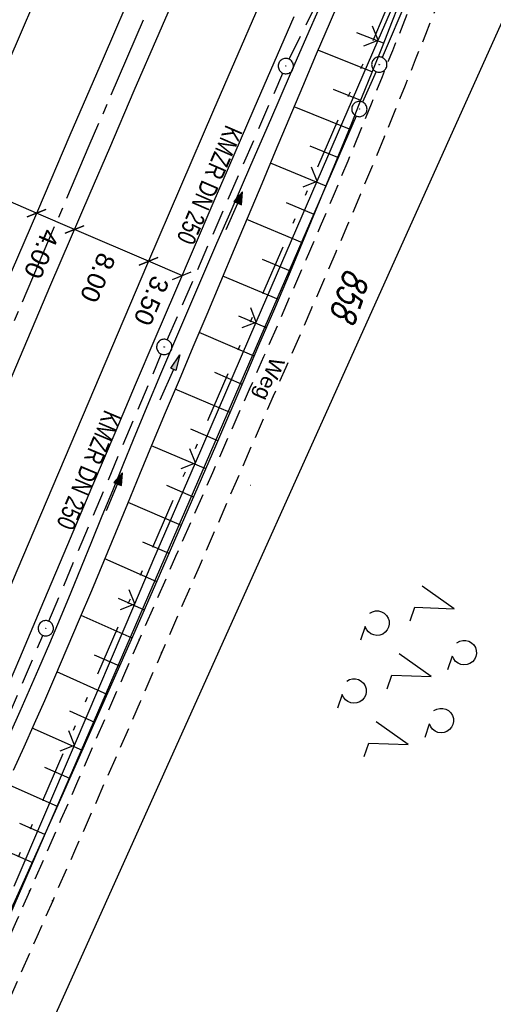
# Model space of a CAD drawing. Extents: x 510526 to 513920, y 467229 to 478797.
# Tile 375 of 467: x 512414 to 512460, y 476144 to 476241. Entities that reach past the tile are written whole.
import ezdxf

# ---------------------------------------------------------------- set-up
doc = ezdxf.new("R2010")
doc.units = 0
doc.header["$LTSCALE"] = 10
doc.header["$MEASUREMENT"] = 0
for name, pattern in [('ACHSE', [5.5, 4, -0.5, 0.5, -0.5]), ('AUSGEZOGEN', [0]), ('LT00', [0]), ('LT09', [0.54, 0.2, -0.1, 0.02, -0.1, 0.02, -0.1]), ('LT11', [0.3, 0.2, -0.1]), ('STRICHLINIE2', [0.375, 0.25, -0.125])]:
    doc.linetypes.add(name, pattern=pattern)
doc.layers.get('0').update_dxf_attribs({"linetype": 'LT00'})
for name, color, linetype in [('-AX-020', 250, 'ACHSE'), ('-Halt-Pfeil', 4, 'LT00'), ('-Haltung', 182, 'STRICHLINIE2'), ('-Haltungsbeschriftung', 182, 'LT00'), ('BEMAßUNG', 255, 'Continuous'), ('DFK_AB_L', 21, 'LT00'), ('DFK_AB_P', 7, 'LT00'), ('DFK_FLUR_NR', 250, 'LT00'), ('DFK_KATASTER', 250, 'LT00'), ('DFK_NUTZUNG', 250, 'LT00'), ('FELDWEG_TEXT', 1, 'Continuous'), ('GEMARKUNGSGRENZE', 3, 'LT09'), ('PFEIL', 140, 'AUSGEZOGEN'), ('V89_AFBR_BAB', 250, 'LT00'), ('V89_BOESCH', 250, 'LT00'), ('V89_BOSCHUNG', 250, 'LT00'), ('V89_FELDWEG', 250, 'LT11'), ('V89_GRABEN', 250, 'LT00'), ('V89_KA_PRUF', 182, 'LT00'), ('V89_LD_MARK', 250, 'LT00'), ('V89_ZAUN', 40, 'LT00')]:
    doc.layers.add(name, color=color, linetype=linetype)
doc.styles.add('Arial', font='ARIAL.TTF')
doc.styles.add('Beschrift', font='ARIAL.TTF')
doc.styles.add('Haltungsbeschriftung', font='ARIAL.TTF', dxfattribs={"width": 0.75})
doc.styles.get("Standard").update_dxf_attribs({"font": 'romans.shx'})

# ---------------------------------------------------------------- blocks, each defined once
blk = doc.blocks.new('SYMB7060')
at = {"color": 0, "linetype": 'ByBlock'}
for p, q in [((-0.26, 0), (0, 0)), ((-0.08, 0.045), (0, 0)), ((0, 0), (-0.08, -0.045))]:
    blk.add_line(p, q, dxfattribs=at)
blk = doc.blocks.new('SYMB0003')
at = {"color": 0, "linetype": 'ByBlock'}
for p, q in [((-0.015712, 0), (0.010166, 0.012015)), ((0, -0.021257), (-0.015712, 0)), ((0.010166, 0.012015), (0, -0.021257))]:
    blk.add_line(p, q, dxfattribs=at)
for points in [[(-0.031395, 0.499013), (-0.093691, 0.491144), (-0.154509, 0.475528), (-0.21289, 0.452414), (-0.267913, 0.422164), (-0.318712, 0.385257), (-0.364484, 0.342274), (-0.404509, 0.293893), (-0.438154, 0.240877), (-0.464888, 0.184062), (-0.484292, 0.124345), (-0.496058, 0.062667), (-0.5, 0)], [(-0.5, 0), (-0.496058, -0.062667), (-0.484292, -0.124345), (-0.464888, -0.184062), (-0.438154, -0.240877), (-0.404509, -0.293893), (-0.364485, -0.342274), (-0.318712, -0.385257), (-0.267914, -0.422164), (-0.21289, -0.452414), (-0.154509, -0.475529), (-0.093691, -0.491144), (-0.031395, -0.499014), (0.031395, -0.499014)], [(0.5, 0), (0.496057, 0.062667), (0.484292, 0.124345), (0.464888, 0.184062), (0.438153, 0.240877), (0.404509, 0.293893), (0.364484, 0.342274), (0.318712, 0.385257), (0.267913, 0.422164), (0.21289, 0.452414), (0.154509, 0.475528), (0.093691, 0.491144), (0.031395, 0.499013), (-0.031395, 0.499013)], [(0.031395, -0.499014), (0.093691, -0.491144), (0.154509, -0.475529), (0.21289, -0.452414), (0.267914, -0.422164), (0.318712, -0.385257), (0.364485, -0.342274), (0.404509, -0.293893), (0.438154, -0.240877), (0.464889, -0.184062), (0.484292, -0.124345), (0.496058, -0.062667), (0.5, 0)]]:
    blk.add_lwpolyline(points, dxfattribs=at)
blk = doc.blocks.new('SYMB0011')
at = {"color": 0, "linetype": 'ByBlock'}
for p, q in [((0.5, 0), (-0.5, 0)), ((0, 0.5), (0, -0.5))]:
    blk.add_line(p, q, dxfattribs=at)
blk = doc.blocks.new('SYMB0024')
at = {"color": 0, "linetype": 'ByBlock'}
for p, q in [((-0.5, 0.5), (0, 0)), ((0, 0), (0.5, 0.5))]:
    blk.add_line(p, q, dxfattribs=at)
blk = doc.blocks.new('_Oblique')
at = {"color": 0, "linetype": 'ByBlock', "lineweight": -2}
blk.add_line((-0.5, -0.5), (0.5, 0.5), dxfattribs=at)
blk = doc.blocks.new('SYMB7200')
at = {"color": 0, "linetype": 'ByBlock'}
for p, q in [((-0.255, 0.315), (-0.115, 0.315)), ((0.445, 0.315), (0.585, 0.315)), ((0, 0.185), (-0.11, -0.185)), ((0.7, 0.185), (0.59, -0.185)), ((-0.255, -0.585), (-0.115, -0.585)), ((0.445, -0.585), (0.585, -0.585))]:
    blk.add_line(p, q, dxfattribs=at)
for points in [[(-0.393816, 0.316692), (-0.416239, 0.337055), (-0.432849, 0.362384), (-0.442589, 0.391064), (-0.444836, 0.42127), (-0.439449, 0.451077), (-0.426769, 0.478585), (-0.407606, 0.502042), (-0.38318, 0.519953), (-0.355047, 0.531177), (-0.325, 0.535), (-0.294953, 0.531177), (-0.26682, 0.519953), (-0.242394, 0.502042), (-0.223231, 0.478585), (-0.210551, 0.451077), (-0.205164, 0.42127), (-0.207411, 0.391064), (-0.21715, 0.362383), (-0.233761, 0.337055), (-0.256184, 0.316692)], [(0.306184, 0.316692), (0.283761, 0.337055), (0.267151, 0.362383), (0.257411, 0.391064), (0.255164, 0.42127), (0.260551, 0.451077), (0.273231, 0.478585), (0.292394, 0.502042), (0.31682, 0.519953), (0.344953, 0.531177), (0.375, 0.535), (0.405047, 0.531177), (0.43318, 0.519953), (0.457606, 0.502041), (0.476769, 0.478585), (0.489449, 0.451077), (0.494836, 0.42127), (0.492589, 0.391064), (0.48285, 0.362383), (0.466239, 0.337055), (0.443816, 0.316692)], [(-0.45, -0.185), (-0.59, -0.185), (-0.7, 0.185), (-0.81, -0.185)], [(0.25, -0.185), (0.11, -0.185), (0, 0.185)], [(0.95, -0.185), (0.81, -0.185), (0.7, 0.185)], [(-0.393815, -0.583308), (-0.416239, -0.562945), (-0.432849, -0.537616), (-0.442589, -0.508936), (-0.444836, -0.47873), (-0.439448, -0.448923), (-0.426769, -0.421415), (-0.407606, -0.397958), (-0.38318, -0.380047), (-0.355047, -0.368823), (-0.325, -0.365), (-0.294953, -0.368823), (-0.26682, -0.380047), (-0.242394, -0.397959), (-0.223231, -0.421415), (-0.210551, -0.448923), (-0.205164, -0.47873), (-0.207411, -0.508936), (-0.217151, -0.537617), (-0.233761, -0.562945), (-0.256184, -0.583308)], [(0.306185, -0.583308), (0.283761, -0.562945), (0.267151, -0.537616), (0.257411, -0.508936), (0.255164, -0.47873), (0.260552, -0.448923), (0.273231, -0.421415), (0.292394, -0.397958), (0.31682, -0.380047), (0.344953, -0.368823), (0.375, -0.365), (0.405047, -0.368823), (0.43318, -0.380047), (0.457606, -0.397959), (0.476769, -0.421415), (0.489449, -0.448923), (0.494836, -0.47873), (0.492589, -0.508936), (0.482849, -0.537617), (0.466239, -0.562945), (0.443815, -0.583308)]]:
    blk.add_lwpolyline(points, dxfattribs=at)
blk = doc.blocks.new('Pfreil3')
at = {"layer": 'PFEIL'}
blk.add_hatch(color=256, dxfattribs=at).paths.add_polyline_path([(-1.549, 0.273), (-1.549, -0.273), (0, 0)])
for p, q in [((-1.549, 0), (-4.831, 0)), ((-1.549, -0.273), (-1.549, 0.273)), ((-1.549, 0.273), (0, 0)), ((0, 0), (-1.549, -0.273))]:
    blk.add_line(p, q, dxfattribs=at)
blk = doc.blocks.new('SYMB0070')
at = {"color": 0, "linetype": 'ByBlock'}
for p, q in [((-0.5, 0), (0.2, 0)), ((0.5, 0), (0.2, 0.1)), ((0.2, 0.1), (0.2, 0)), ((0.468, 0), (0.21, 0.086)), ((0.21, 0.086), (0.21, -0.086)), ((0.21, -0.086), (0.468, 0)), ((0.22, -0.072), (0.437, 0)), ((0.23, -0.058), (0.405, 0)), ((0.24, -0.045), (0.374, 0)), ((0.342, 0), (0.25, 0.031)), ((0.25, 0.031), (0.25, -0.031)), ((0.25, -0.031), (0.342, 0)), ((0.26, -0.017), (0.31, 0)), ((0.27, -0.003), (0.279, 0))]:
    blk.add_line(p, q, dxfattribs=at)
for points in [[(0.2, 0), (0.2, -0.1), (0.5, 0)], [(0.437, 0), (0.22, 0.072), (0.22, -0.072)], [(0.405, 0), (0.23, 0.058), (0.23, -0.058)], [(0.374, 0), (0.24, 0.045), (0.24, -0.045)], [(0.31, 0), (0.26, 0.017), (0.26, -0.017)], [(0.279, 0), (0.27, 0.003), (0.27, -0.003)]]:
    blk.add_lwpolyline(points, dxfattribs=at)

msp = doc.modelspace()

# ---------------------------------------------------------------- linework, layer by layer
at = {"layer": '-AX-020', "ltscale": 0.2, "flags": 128}
msp.add_lwpolyline([(513881.716, 478796.972), (513877.87, 478787.354), (513870.367, 478768.801), (513862.788, 478750.278), (513855.137, 478731.786), (513847.411, 478713.324), (513839.611, 478694.893), (513831.738, 478676.494), (513823.791, 478658.127), (513815.771, 478639.791), (513807.678, 478621.487), (513799.512, 478603.216), (513791.272, 478584.978), (513782.96, 478566.773), (513774.576, 478548.601), (513766.118, 478530.463), (513757.588, 478512.359), (513748.986, 478494.289), (513740.312, 478476.254), (513731.565, 478458.253), (513722.747, 478440.287), (513713.857, 478422.357), (513704.896, 478404.463), (513695.863, 478386.605), (513686.758, 478368.782), (513677.583, 478350.997), (513668.336, 478333.248), (513659.019, 478315.536), (513649.63, 478297.862), (513640.172, 478280.225), (513630.643, 478262.626), (513621.043, 478245.066), (513611.374, 478227.544), (513601.634, 478210.061), (513591.825, 478192.617), (513586.745, 478183.647), (513576.83, 478166.262), (513566.848, 478148.917), (513556.8, 478131.609), (513546.688, 478114.338), (513536.514, 478097.104), (513526.28, 478079.906), (513515.988, 478062.743), (513505.638, 478045.613), (513495.234, 478028.517), (513484.778, 478011.453), (513474.27, 477994.421), (513463.712, 477977.419), (513453.108, 477960.447), (513442.457, 477943.503), (513431.762, 477926.587), (513421.026, 477909.698), (513410.248, 477892.835), (513399.432, 477875.997), (513388.579, 477859.182), (513377.691, 477842.39), (513366.769, 477825.62), (513355.815, 477808.871), (513344.831, 477792.142), (513333.819, 477775.431), (513322.78, 477758.738), (513311.715, 477742.062), (513300.628, 477725.401), (513289.519, 477708.754), (513278.389, 477692.121), (513267.242, 477675.5), (513256.078, 477658.891), (513244.899, 477642.291), (513233.706, 477625.7), (513222.502, 477609.117), (513211.288, 477592.542), (513200.066, 477575.971), (513188.837, 477559.405), (513177.603, 477542.843), (513166.366, 477526.282), (513154.797, 477509.239), (513142.496, 477491.114), (513130.197, 477472.988), (513117.902, 477454.859), (513105.613, 477436.726), (513093.333, 477418.587), (513081.064, 477400.44), (513068.808, 477382.285), (513056.567, 477364.119), (513044.344, 477345.942), (513032.141, 477327.752), (513019.958, 477309.547), (513007.8, 477291.325), (512995.668, 477273.087), (512983.565, 477254.83), (512971.492, 477236.552), (512959.452, 477218.253), (512947.447, 477199.931), (512935.479, 477181.584), (512923.551, 477163.212), (512911.665, 477144.812), (512899.822, 477126.385), (512888.026, 477107.927), (512876.279, 477089.439), (512864.582, 477070.918), (512852.939, 477052.364), (512841.352, 477033.775), (512829.822, 477015.15), (512818.352, 476996.488), (512806.945, 476977.787), (512795.603, 476959.048), (512789.644, 476949.141), (512778.405, 476930.339), (512767.236, 476911.496), (512756.135, 476892.613), (512745.103, 476873.688), (512734.14, 476854.724), (512723.246, 476835.72), (512712.422, 476816.676), (512701.668, 476797.593), (512690.983, 476778.471), (512680.369, 476759.309), (512669.824, 476740.11), (512659.35, 476720.871), (512648.946, 476701.595), (512638.612, 476682.281), (512628.349, 476662.929), (512618.157, 476643.54), (512608.036, 476624.113), (512597.985, 476604.65), (512588.006, 476585.15), (512578.098, 476565.614), (512568.261, 476546.042), (512558.497, 476526.434), (512548.803, 476506.791), (512539.182, 476487.112), (512529.632, 476467.399), (512520.155, 476447.65), (512510.749, 476427.867), (512501.416, 476408.05), (512492.156, 476388.199), (512482.968, 476368.314), (512473.852, 476348.396), (512464.81, 476328.445), (512455.84, 476308.46), (512446.944, 476288.443), (512438.12, 476268.394), (512429.37, 476248.313), (512420.694, 476228.2), (512412.09, 476208.055), (512403.561, 476187.879), (512395.105, 476167.672), (512386.723, 476147.434), (512378.415, 476127.166), (512370.181, 476106.867), (512362.021, 476086.539), (512353.936, 476066.181), (512345.925, 476045.794), (512337.988, 476025.377), (512330.127, 476004.932), (512322.339, 475984.458), (512314.627, 475963.955), (512306.989, 475943.425), (512299.427, 475922.867), (512291.94, 475902.281), (512284.528, 475881.669), (512277.191, 475861.029), (512269.93, 475840.362), (512262.744, 475819.67), (512255.634, 475798.951), (512248.599, 475778.206), (512241.641, 475757.436), (512234.758, 475736.641), (512227.951, 475715.82), (512221.221, 475694.975), (512214.566, 475674.105), (512207.988, 475653.211), (512201.487, 475632.294), (512200.128, 475627.887), (512194.281, 475608.791), (512188.5, 475589.674), (512182.785, 475570.538), (512177.137, 475551.381), (512171.56, 475532.204), (512166.053, 475513.007), (512160.618, 475493.788), (512155.257, 475474.55), (512149.971, 475455.29), (512148.09, 475448.361), (512142.908, 475429.074), (512137.804, 475409.765), (512132.778, 475390.436), (512127.829, 475371.088), (512122.957, 475351.719), (512118.163, 475332.332), (512113.447, 475312.925), (512108.808, 475293.499), (512104.247, 475274.055), (512099.765, 475254.593), (512095.36, 475235.113), (512091.033, 475215.616), (512086.785, 475196.101), (512082.614, 475176.57), (512078.522, 475157.022), (512074.508, 475137.458), (512070.573, 475117.878), (512066.716, 475098.282), (512063.238, 475080.246), (512059.532, 475060.621), (512055.901, 475040.983), (512052.344, 475021.33), (512048.857, 475001.665), (512045.438, 474981.988), (512042.084, 474962.3), (512038.794, 474942.602), (512035.562, 474922.893), (512032.388, 474903.175), (512029.269, 474883.449), (512026.201, 474863.714), (512023.183, 474843.972), (512020.21, 474824.222), (512017.282, 474804.467), (512014.394, 474784.705), (512011.544, 474764.937), (512008.73, 474745.165), (512005.949, 474725.388), (512003.198, 474705.607), (512000.474, 474685.821), (511997.775, 474666.033), (511995.098, 474646.242), (511992.439, 474626.448), (511989.798, 474606.651), (511987.169, 474586.854), (511984.552, 474567.054), (511981.943, 474547.253), (511979.34, 474527.452), (511976.744, 474507.689), (511975.127, 474495.377), (511973.477, 474482.815), (511971.825, 474470.254), (511970.169, 474457.693), (511968.506, 474445.133), (511966.835, 474432.574), (511965.154, 474420.016), (511963.46, 474407.46), (511961.752, 474394.906), (511960.027, 474382.355), (511958.283, 474369.806), (511956.518, 474357.259), (511954.73, 474344.717), (511952.918, 474332.177), (511951.078, 474319.642), (511949.209, 474307.111), (511947.309, 474294.584), (511945.376, 474282.063), (511943.407, 474269.547), (511941.4, 474257.038), (511939.355, 474244.534), (511937.267, 474232.038), (511935.137, 474219.549), (511932.96, 474207.067), (511930.736, 474194.594), (511928.462, 474182.131), (511926.136, 474169.676), (511923.757, 474157.232), (511921.321, 474144.799), (511918.829, 474132.377), (511916.276, 474119.967), (511913.661, 474107.57), (511910.982, 474095.187), (511908.238, 474082.818), (511905.425, 474070.464), (511902.544, 474058.127), (511899.59, 474045.806), (511896.562, 474033.504), (511893.47, 474021.261), (511890.29, 474008.997), (511887.033, 473996.753), (511883.699, 473984.53), (511880.287, 473972.328), (511876.798, 473960.148), (511873.233, 473947.991), (511869.591, 473935.856), (511865.873, 473923.745), (511862.077, 473911.656), (511858.206, 473899.593), (511854.259, 473887.554), (511850.236, 473875.54), (511846.136, 473863.552), (511841.962, 473851.59), (511837.711, 473839.654), (511833.386, 473827.746), (511828.985, 473815.865), (511824.51, 473804.012), (511819.96, 473792.188), (511815.335, 473780.392), (511810.636, 473768.626), (511805.863, 473756.89), (511801.015, 473745.185), (511796.094, 473733.51), (511791.099, 473721.866), (511786.031, 473710.255), (511780.889, 473698.675), (511775.675, 473687.128), (511770.388, 473675.615), (511765.028, 473664.135), (511759.596, 473652.689), (511754.091, 473641.278), (511748.515, 473629.901), (511742.867, 473618.56), (511737.147, 473607.255), (511731.356, 473595.986), (511725.494, 473584.754), (511719.562, 473573.559), (511713.558, 473562.402), (511707.485, 473551.283), (511701.341, 473540.203), (511695.128, 473529.162), (511688.845, 473518.159), (511682.492, 473507.198), (511676.07, 473496.276), (511669.58, 473485.395), (511663.021, 473474.555), (511656.394, 473463.757), (511649.699, 473453.001), (511642.935, 473442.288), (511636.105, 473431.617), (511629.207, 473420.99), (511622.242, 473410.406), (511615.211, 473399.867), (511608.113, 473389.372), (511600.949, 473378.922), (511593.719, 473368.518), (511586.423, 473358.16), (511579.062, 473347.848), (511571.637, 473337.582), (511564.147, 473327.364), (511556.592, 473317.193), (511548.973, 473307.07), (511541.291, 473296.996), (511533.545, 473286.969), (511525.735, 473276.993), (511517.863, 473267.066), (511509.929, 473257.188), (511501.932, 473247.361), (511493.873, 473237.584), (511485.753, 473227.859), (511477.572, 473218.186), (511475.548, 473215.811), (511467.291, 473206.202), (511458.976, 473196.642), (511450.605, 473187.132), (511442.182, 473177.667), (511433.709, 473168.249), (511425.188, 473158.872), (511416.622, 473149.537), (511408.014, 473140.241), (511399.365, 473130.982), (511390.679, 473121.758), (511381.958, 473112.568), (511373.205, 473103.409), (511364.421, 473094.278), (511355.61, 473085.175), (511346.772, 473076.096), (511337.912, 473067.039), (511329.031, 473058.003), (511320.132, 473048.986), (511311.216, 473039.984), (511302.286, 473030.997), (511293.345, 473022.02), (511284.394, 473013.053), (511275.436, 473004.094), (511266.473, 472995.139), (511255.909, 472984.591), (511236.789, 472965.502), (511230.177, 472958.9), (511223.567, 472952.294), (511216.964, 472945.683), (511210.368, 472939.063), (511203.785, 472932.433), (511197.215, 472925.788), (511190.663, 472919.125), (511184.131, 472912.443), (511177.622, 472905.739), (511171.139, 472899.01), (511164.685, 472892.252), (511158.263, 472885.464), (511151.877, 472878.643), (511145.529, 472871.786), (511139.222, 472864.891), (511132.96, 472857.955), (511126.746, 472850.976), (511120.583, 472843.952), (511114.476, 472836.881), (511109.32, 472830.82), (511103.322, 472823.655), (511097.386, 472816.438), (511091.511, 472809.171), (511085.699, 472801.854), (511079.95, 472794.488), (511074.265, 472787.072), (511068.642, 472779.609), (511063.084, 472772.097), (511057.591, 472764.538), (511052.162, 472756.933), (511046.799, 472749.281), (511041.501, 472741.584), (511036.27, 472733.841), (511031.105, 472726.054), (511026.007, 472718.223), (511020.976, 472710.349), (511016.012, 472702.431), (511011.117, 472694.472), (511006.29, 472686.471), (511001.532, 472678.429), (510996.842, 472670.347), (510992.223, 472662.225), (510987.672, 472654.063), (510983.192, 472645.863), (510978.782, 472637.625), (510974.443, 472629.349), (510970.175, 472621.036), (510965.978, 472612.687), (510961.853, 472604.303), (510957.799, 472595.883), (510953.818, 472587.43), (510949.91, 472578.942), (510946.074, 472570.422), (510942.311, 472561.868), (510938.622, 472553.283), (510935.007, 472544.666), (510931.465, 472536.02), (510927.997, 472527.343), (510924.604, 472518.636), (510921.286, 472509.901), (510918.042, 472501.138), (510914.874, 472492.347), (510911.781, 472483.529), (510908.763, 472474.686), (510905.821, 472465.817), (510902.956, 472456.923), (510900.166, 472448.004), (510897.454, 472439.062), (510894.817, 472430.098), (510892.258, 472421.111), (510889.776, 472412.102), (510887.37, 472403.073), (510885.043, 472394.023), (510882.792, 472384.954), (510880.62, 472375.866), (510878.525, 472366.759), (510876.509, 472357.635), (510874.57, 472348.494), (510872.71, 472339.337), (510870.929, 472330.164), (510869.226, 472320.976), (510867.602, 472311.774), (510866.056, 472302.558), (510864.59, 472293.33), (510863.202, 472284.089), (510861.894, 472274.837), (510860.665, 472265.574), (510859.516, 472256.301), (510858.445, 472247.018), (510857.455, 472237.726), (510856.544, 472228.427), (510855.712, 472219.119), (510854.96, 472209.806), (510854.288, 472200.485), (510853.696, 472191.159), (510853.184, 472181.829), (510852.752, 472172.495), (510852.399, 472163.157), (510852.127, 472153.817), (510851.934, 472144.475), (510851.822, 472135.131), (510851.789, 472125.787), (510851.836, 472116.443), (510851.964, 472107.1), (510852.009, 472104.711), (510852.237, 472095.37), (510852.543, 472086.03), (510852.927, 472076.694), (510853.387, 472067.361), (510853.922, 472058.032), (510854.53, 472048.707), (510855.21, 472039.388), (510855.961, 472030.074), (510856.782, 472020.766), (510857.671, 472011.464), (510858.627, 472002.169), (510859.649, 471992.88), (510860.734, 471983.599), (510861.883, 471974.326), (510863.094, 471965.06), (510864.364, 471955.802), (510865.694, 471946.554), (510867.082, 471937.313), (510868.525, 471928.081), (510870.024, 471918.857), (510871.577, 471909.643), (510873.182, 471900.438), (510874.839, 471891.241), (510876.545, 471882.054), (510878.3, 471872.876), (510880.102, 471863.708), (510881.95, 471854.548), (510883.842, 471845.397), (510885.778, 471836.255), (510887.756, 471827.123), (510889.775, 471817.999), (510891.834, 471808.885), (510893.93, 471799.779), (510896.064, 471790.681), (510898.233, 471781.592), (510900.437, 471772.511), (510902.673, 471763.439), (510904.942, 471754.374), (510907.241, 471745.317), (510909.57, 471736.267), (510911.926, 471727.225), (510914.31, 471718.19), (510916.719, 471709.161), (510919.152, 471700.139), (510921.608, 471691.124), (510924.087, 471682.114), (510926.585, 471673.11), (510929.104, 471664.112), (510931.64, 471655.118), (510934.193, 471646.129), (510936.762, 471637.145), (510939.345, 471628.165), (510941.941, 471619.188), (510944.55, 471610.216), (510947.169, 471601.246), (510949.797, 471592.279), (510952.434, 471583.314), (510955.078, 471574.352), (510957.727, 471565.391), (510960.382, 471556.431), (510963.039, 471547.473), (510967.703, 471531.767), (510970.248, 471523.199), (510975.26, 471506.323), (510980.27, 471489.445), (510985.273, 471472.566), (510990.267, 471455.684), (510995.248, 471438.798), (511000.214, 471421.908), (511005.162, 471405.012), (511010.087, 471388.11), (511014.988, 471371.201), (511019.861, 471354.283), (511024.703, 471337.357), (511029.511, 471320.421), (511034.281, 471303.475), (511039.011, 471286.517), (511043.698, 471269.547), (511048.338, 471252.564), (511052.928, 471235.568), (511057.465, 471218.557), (511061.945, 471201.532), (511066.367, 471184.491), (511070.726, 471167.434), (511075.019, 471150.36), (511079.243, 471133.269), (511083.395, 471116.16), (511086.572, 471102.843), (511090.589, 471085.702), (511094.527, 471068.543), (511098.388, 471051.366), (511102.17, 471034.172), (511105.875, 471016.961), (511109.501, 470999.734), (511113.048, 470982.489), (511116.518, 470965.23), (511119.908, 470947.954), (511123.221, 470930.663), (511126.454, 470913.357), (511129.609, 470896.037), (511132.686, 470878.703), (511135.683, 470861.354), (511138.602, 470843.993), (511141.441, 470826.619), (511144.202, 470809.231), (511146.884, 470791.831), (511149.487, 470774.42), (511152.01, 470756.996), (511154.454, 470739.562), (511156.819, 470722.116), (511159.105, 470704.66), (511161.311, 470687.193), (511163.438, 470669.717), (511165.485, 470652.232), (511165.638, 470650.897), (511167.873, 470631.022), (511170.027, 470611.138), (511172.103, 470591.246), (511174.098, 470571.346), (511176.014, 470551.438), (511177.851, 470531.523), (511179.526, 470512.546), (511180.884, 470496.345), (511182.163, 470480.137), (511183.363, 470463.922), (511184.482, 470447.702), (511185.522, 470431.478), (511186.482, 470415.247), (511187.362, 470399.013), (511188.162, 470382.774), (511188.882, 470366.532), (511189.522, 470350.286), (511190.082, 470334.037), (511190.563, 470317.786), (511190.963, 470301.532), (511191.284, 470285.277), (511191.524, 470269.02), (511191.684, 470252.763), (511191.765, 470236.505), (511191.765, 470220.247), (511191.686, 470203.988), (511191.526, 470187.731), (511191.287, 470171.474), (511191.243, 470169.007), (511190.912, 470152.752), (511190.504, 470136.499), (511190.023, 470120.247), (511189.472, 470103.998), (511188.854, 470087.752), (511188.173, 470071.508), (511187.432, 470055.266), (511186.634, 470039.027), (511185.783, 470022.791), (511184.882, 470006.558), (511183.935, 469990.327), (511182.944, 469974.099), (511181.913, 469957.873), (511180.846, 469941.65), (511179.745, 469925.429), (511178.614, 469909.21), (511177.457, 469892.993), (511176.276, 469876.777), (511175.075, 469860.563), (511173.858, 469844.35), (511172.627, 469828.139), (511171.386, 469811.927), (511170.138, 469795.717), (511168.847, 469778.991), (511030.959, 467993.348), (511029.419, 467973.407), (511027.883, 467953.466), (511026.353, 467933.525), (511024.832, 467913.582), (511023.323, 467893.64), (511021.828, 467873.695), (511020.353, 467853.75), (511018.898, 467833.804), (511017.467, 467813.855), (511016.063, 467793.903), (511014.69, 467773.951), (511013.35, 467753.995), (511012.046, 467734.038), (511010.782, 467714.078), (511009.56, 467694.116), (511008.383, 467674.151), (511007.254, 467654.183), (511006.177, 467634.211), (511005.154, 467614.237), (511004.188, 467594.261), (511003.284, 467574.281), (511002.442, 467554.299), (511001.667, 467534.314), (511000.962, 467514.327), (511000.329, 467494.336), (510999.772, 467474.345), (510999.556, 467465.709), (510999.112, 467445.714), (510998.747, 467425.717), (510998.463, 467405.719), (510998.259, 467385.719), (510998.135, 467365.72), (510998.091, 467345.72), (510998.127, 467325.72), (510998.243, 467305.721), (510998.439, 467285.721), (510998.715, 467265.723), (510999.071, 467245.726), (510999.432, 467229.156)], dxfattribs=at)
at = {"layer": '-Haltung'}
for p, q in [((512440.269, 476236.664), (512449.809, 476255.969)), ((512428.355, 476209.236), (512439.639, 476235.304)), ((512416.771, 476181.743), (512427.766, 476207.857)), ((512405.375, 476154.981), (512416.186, 476180.362))]:
    msp.add_line(p, q, dxfattribs=at)
at = {"layer": 'BEMAßUNG'}
for p, q in [((512415.573, 476221.627), (512407.892, 476224.931)), ((512419.29, 476220.028), (512415.573, 476221.627)), ((512426.52, 476216.918), (512419.29, 476220.028)), ((512429.777, 476215.517), (512426.52, 476216.918))]:
    msp.add_line(p, q, dxfattribs=at)
at = {"layer": 'DFK_AB_L'}
for p, q in [((512493.657, 476340.94), (512449.364, 476236.83)), ((512448.763, 476235.456), (512447.427, 476232.484)), ((512446.822, 476231.112), (512396.899, 476116.038))]:
    msp.add_line(p, q, dxfattribs=at)
at = {"layer": 'DFK_KATASTER'}
msp.add_line((512461.002, 476240.216), (512394.948, 476093.404), dxfattribs=at)
at = {"layer": 'GEMARKUNGSGRENZE', "ltscale": 2.5, "flags": 128}
msp.add_lwpolyline([(512293.257, 476712.052), (512348.09, 476737.796), (512371.783, 476752.191), (512408.68, 476783.801), (512455.441, 476817.706), (512519.615, 476885.047), (512566.779, 476947.336), (512587.11, 476967.259), (512610.385, 476990.056), (512643.458, 477013.577), (512665.355, 477019.758), (512738.72, 477049.297), (512738.99, 477019.086), (512739.252, 476992.813), (512744.893, 476991.756), (512768.614, 476987.278), (512769.092, 476987.319), (512777.276, 476981.672), (512787, 476972.858), (512793.073, 476957.981), (512807.533, 476945.1), (512822.526, 476938.933), (512824.402, 476934.299), (512796.549, 476911.861), (512790.137, 476900.652), (512672.431, 476693.04), (512634.028, 476627.675), (512582.478, 476535.092), (512548.415, 476458.949), (512546.863, 476455.288), (512492.583, 476342.249), (512447.696, 476236.741), (512445.748, 476232.406), (512395.202, 476115.896), (512387.923, 476094.992), (512385.787, 476088.818), (512379.737, 476057.071), (512363.301, 476018.741)], dxfattribs=at)
at = {"layer": 'V89_AFBR_BAB'}
for points in [[(512425.314, 476244.261), (512422.072, 476236.748), (512418.837, 476229.231), (512415.659, 476221.823), (512412.489, 476214.412), (512409.328, 476206.997), (512406.054, 476199.286), (512402.79, 476191.57), (512399.536, 476183.85), (512397.209, 476178.313), (512394.887, 476172.774), (512392.572, 476167.233), (512390.263, 476161.688), (512387.805, 476155.76), (512385.355, 476149.829), (512382.912, 476143.895)], [(512386.36, 476141.553), (512388.278, 476146.226), (512390.2, 476150.898), (512392.127, 476155.568), (512394.061, 476160.235), (512395.917, 476164.692), (512397.779, 476169.146), (512399.645, 476173.598), (512401.515, 476178.049), (512403.386, 476182.499), (512405.34, 476187.146), (512407.296, 476191.792), (512409.254, 476196.438), (512411.217, 476201.082), (512413.184, 476205.723), (512415.083, 476210.186), (512416.986, 476214.646), (512418.895, 476219.105), (512420.807, 476223.561), (512422.722, 476228.017), (512425.129, 476233.607), (512427.541, 476239.195), (512429.959, 476244.781)], [(512440.705, 476240.812), (512438.748, 476236.309), (512436.793, 476231.805), (512434.843, 476227.299), (512432.898, 476222.79), (512430.972, 476218.305), (512429.051, 476213.817), (512427.136, 476209.328), (512425.225, 476204.836), (512423.317, 476200.343), (512420.96, 476194.783), (512418.607, 476189.223), (512416.255, 476183.661), (512413.906, 476178.098), (512412.262, 476174.203), (512410.62, 476170.307), (512408.981, 476166.41), (512407.346, 476162.512), (512405.716, 476158.611), (512404.093, 476154.707), (512402.524, 476150.913), (512400.96, 476147.117), (512399.402, 476143.319)]]:
    msp.add_lwpolyline(points, dxfattribs=at)
at = {"layer": 'V89_BOESCH'}
msp.add_lwpolyline([(512408.357, 476143.114), (512409.72, 476146.133), (512411.086, 476149.15), (512412.452, 476152.167), (512413.817, 476155.185), (512417.566, 476163.524), (512421.286, 476171.877), (512424.977, 476180.242), (512427.694, 476186.449), (512430.397, 476192.662), (512433.087, 476198.88), (512435.765, 476205.104), (512437.309, 476208.707), (512438.847, 476212.313), (512440.377, 476215.922), (512441.897, 476219.536), (512443.405, 476223.155), (512444.898, 476226.779), (512446.374, 476230.411), (512447.378, 476232.911), (512448.376, 476235.413), (512449.369, 476237.917), (512450.361, 476240.422), (512451.353, 476242.926)], dxfattribs=at)
at = {"layer": 'V89_BOSCHUNG'}
for p, q in [((512449.489, 476238.221), (512446.871, 476239.255)), ((512448.379, 476235.422), (512443.079, 476237.538)), ((512447.264, 476232.626), (512444.588, 476233.705)), ((512446.144, 476229.843), (512440.745, 476232.021)), ((512445.01, 476227.054), (512442.298, 476228.159)), ((512443.865, 476224.269), (512438.429, 476226.509)), ((512442.712, 476221.488), (512439.992, 476222.62)), ((512441.555, 476218.72), (512436.11, 476220.987)), ((512440.386, 476215.945), (512437.668, 476217.089)), ((512439.212, 476213.173), (512433.788, 476215.478)), ((512438.033, 476210.402), (512435.329, 476211.563)), ((512436.854, 476207.644), (512431.459, 476209.96)), ((512435.672, 476204.887), (512432.983, 476206.041)), ((512434.487, 476202.13), (512429.132, 476204.43)), ((512433.301, 476199.375), (512430.637, 476200.519)), ((512432.111, 476196.621), (512426.818, 476198.894)), ((512430.92, 476193.867), (512428.294, 476194.995)), ((512429.726, 476191.115), (512424.521, 476193.35)), ((512428.525, 476188.354), (512425.951, 476189.471)), ((512427.322, 476185.595), (512422.232, 476187.826)), ((512426.115, 476182.837), (512423.598, 476183.952)), ((512424.91, 476180.09), (512419.919, 476182.301)), ((512423.702, 476177.344), (512421.224, 476178.441)), ((512422.491, 476174.599), (512417.56, 476176.783)), ((512421.276, 476171.856), (512418.818, 476172.945)), ((512420.059, 476169.114), (512415.146, 476171.29)), ((512418.838, 476166.373), (512416.382, 476167.461)), ((512417.615, 476163.634), (512412.704, 476165.81)), ((512416.388, 476160.896), (512413.936, 476161.983)), ((512415.154, 476158.15), (512410.276, 476160.334))]:
    msp.add_line(p, q, dxfattribs=at)
at = {"layer": 'V89_FELDWEG', "flags": 128}
for points in [[(512211.533, 475576.705), (512212.595, 475578.845), (512213.653, 475580.987), (512214.707, 475583.131), (512215.753, 475585.279), (512216.788, 475587.432), (512217.811, 475589.591), (512218.817, 475591.757), (512219.805, 475593.932), (512220.773, 475596.117), (512221.716, 475598.313), (512222.863, 475601.084), (512223.965, 475603.873), (512225.02, 475606.68), (512226.026, 475609.506), (512226.979, 475612.349), (512227.876, 475615.208), (512228.714, 475618.084), (512229.492, 475620.976), (512229.983, 475622.947), (512230.449, 475624.924), (512230.892, 475626.906), (512231.316, 475628.893), (512231.724, 475630.884), (512232.12, 475632.878), (512232.507, 475634.874), (512232.889, 475636.871), (512233.269, 475638.869), (512233.651, 475640.866), (512234.038, 475642.862), (512234.434, 475644.856), (512234.841, 475646.847), (512235.265, 475648.835), (512235.838, 475651.392), (512236.44, 475653.943), (512237.067, 475656.487), (512237.715, 475659.027), (512238.381, 475661.562), (512239.061, 475664.094), (512239.753, 475666.624), (512240.452, 475669.151), (512241.155, 475671.677), (512241.859, 475674.203), (512243.437, 475679.899), (512245.001, 475685.597), (512246.554, 475691.298), (512248.095, 475697.001), (512249.626, 475702.707), (512250.522, 475706.064), (512251.417, 475709.422), (512252.312, 475712.779), (512253.208, 475716.136), (512254.108, 475719.492), (512255.013, 475722.847), (512255.925, 475726.2), (512256.845, 475729.551), (512258.364, 475735), (512259.908, 475740.442), (512261.476, 475745.878), (512263.069, 475751.306), (512264.685, 475756.727), (512265.555, 475759.617), (512266.43, 475762.506), (512267.306, 475765.394), (512268.182, 475768.282), (512269.054, 475771.171), (512269.921, 475774.062), (512270.78, 475776.955), (512271.628, 475779.851), (512272.465, 475782.751), (512273.286, 475785.656), (512273.991, 475788.201), (512274.686, 475790.749), (512275.374, 475793.3), (512276.058, 475795.852), (512276.74, 475798.404), (512277.423, 475800.955), (512278.112, 475803.505), (512278.807, 475806.052), (512279.514, 475808.596), (512280.234, 475811.136), (512280.97, 475813.671), (512281.866, 475816.665), (512282.786, 475819.651), (512283.73, 475822.63), (512284.693, 475825.604), (512285.674, 475828.573), (512286.671, 475831.537), (512287.681, 475834.499), (512288.702, 475837.458), (512289.732, 475840.416), (512290.431, 475842.413), (512291.137, 475844.408), (512291.85, 475846.4), (512292.576, 475848.387), (512293.315, 475850.369), (512294.072, 475852.342), (512294.849, 475854.307), (512295.648, 475856.261), (512296.474, 475858.204), (512297.328, 475860.133), (512298.214, 475862.047), (512299.134, 475863.944), (512300.145, 475865.929), (512301.195, 475867.895), (512302.279, 475869.844), (512303.396, 475871.775), (512304.541, 475873.691), (512305.712, 475875.591), (512306.905, 475877.478), (512308.117, 475879.352), (512309.42, 475881.325), (512310.736, 475883.287), (512312.065, 475885.24), (512313.403, 475887.187), (512314.747, 475889.129), (512316.094, 475891.07), (512317.441, 475893.011), (512318.785, 475894.954), (512320.124, 475896.903), (512321.538, 475898.983), (512322.939, 475901.073), (512324.326, 475903.172), (512325.695, 475905.283), (512327.044, 475907.407), (512328.37, 475909.544), (512329.671, 475911.695), (512330.944, 475913.862), (512332.187, 475916.046), (512333.397, 475918.247), (512334.571, 475920.466), (512335.731, 475922.752), (512336.854, 475925.056), (512337.942, 475927.378), (512338.999, 475929.716), (512340.025, 475932.068), (512341.025, 475934.432), (512342, 475936.808), (512342.953, 475939.193), (512343.887, 475941.586), (512345.016, 475944.55), (512346.116, 475947.525), (512347.184, 475950.51), (512348.219, 475953.506), (512349.215, 475956.513), (512350.172, 475959.532), (512351.085, 475962.564), (512351.952, 475965.607), (512352.548, 475967.809), (512353.121, 475970.017), (512353.675, 475972.229), (512354.213, 475974.447), (512354.737, 475976.668), (512355.252, 475978.892), (512355.76, 475981.119), (512356.264, 475983.347), (512356.768, 475985.576), (512357.273, 475987.805), (512357.785, 475990.033), (512358.322, 475992.334), (512358.873, 475994.631), (512359.439, 475996.924), (512360.026, 475999.211), (512360.637, 476001.491), (512361.275, 476003.762), (512361.945, 476006.022), (512362.649, 476008.271), (512363.392, 476010.506), (512364.101, 476012.521), (512364.841, 476014.524), (512365.61, 476016.518), (512366.404, 476018.503), (512367.22, 476020.48), (512368.055, 476022.45), (512368.906, 476024.415), (512369.769, 476026.376), (512370.642, 476028.333), (512371.521, 476030.288), (512372.403, 476032.242), (512373.286, 476034.196), (512374.046, 476035.887), (512374.8, 476037.581), (512375.545, 476039.277), (512376.277, 476040.978), (512376.993, 476042.685), (512377.689, 476044.399), (512378.362, 476046.121), (512379.008, 476047.852), (512379.624, 476049.594), (512380.285, 476051.593), (512380.906, 476053.607), (512381.491, 476055.632), (512382.041, 476057.668), (512382.562, 476059.714), (512383.055, 476061.768), (512383.526, 476063.827), (512383.976, 476065.892), (512384.411, 476067.96), (512384.799, 476069.867), (512385.18, 476071.774), (512385.557, 476073.682), (512385.933, 476075.59), (512386.311, 476077.496), (512386.695, 476079.4), (512387.088, 476081.302), (512387.494, 476083.2), (512387.915, 476085.095), (512388.356, 476086.984), (512388.819, 476088.869), (512389.491, 476091.429), (512390.208, 476093.978), (512390.966, 476096.516), (512391.761, 476099.044), (512392.591, 476101.563), (512393.452, 476104.071), (512394.339, 476106.571), (512395.251, 476109.061), (512396.359, 476112.007), (512397.494, 476114.941), (512398.653, 476117.865), (512399.834, 476120.78), (512401.035, 476123.686), (512402.253, 476126.585), (512403.486, 476129.478), (512404.733, 476132.365), (512405.99, 476135.247), (512407.257, 476138.125), (512408.53, 476141.001), (512409.807, 476143.875), (512411.086, 476146.748), (512412.366, 476149.621), (512413.643, 476152.495), (512414.916, 476155.371), (512416.458, 476158.877), (512417.993, 476162.386), (512419.522, 476165.898), (512421.048, 476169.411), (512422.572, 476172.924), (512424.098, 476176.437), (512425.627, 476179.948), (512427.412, 476184.03), (512429.202, 476188.11), (512430.996, 476192.188), (512432.793, 476196.265), (512434.59, 476200.342), (512436.387, 476204.419), (512437.786, 476207.598), (512439.181, 476210.778), (512440.57, 476213.961), (512441.951, 476217.148), (512443.321, 476220.339), (512444.678, 476223.536), (512446.019, 476226.739), (512447.343, 476229.95), (512448.366, 476232.468), (512449.379, 476234.991), (512450.386, 476237.516), (512451.389, 476240.043), (512452.391, 476242.57), (512453.395, 476245.096), (512454.405, 476247.62), (512455.421, 476250.14), (512456.449, 476252.656), (512457.49, 476255.167), (512458.547, 476257.67), (512459.538, 476259.971), (512460.542, 476262.266), (512461.558, 476264.556), (512462.583, 476266.843), (512463.613, 476269.127), (512464.648, 476271.409), (512465.683, 476273.691), (512466.717, 476275.974), (512467.747, 476278.259), (512468.771, 476280.546), (512469.785, 476282.837), (512470.877, 476285.338), (512471.958, 476287.843), (512473.03, 476290.352), (512474.095, 476292.865), (512475.156, 476295.379), (512476.214, 476297.894), (512477.273, 476300.409), (512478.335, 476302.923), (512479.401, 476305.434), (512480.474, 476307.943), (512481.659, 476310.684), (512482.853, 476313.421), (512484.054, 476316.155), (512485.261, 476318.887), (512486.47, 476321.617), (512487.68, 476324.347), (512488.89, 476327.078), (512490.095, 476329.81), (512490.997, 476331.863)], [(512493.026, 476331.178), (512492.156, 476329.12), (512491.012, 476326.392), (512489.875, 476323.66), (512488.743, 476320.927), (512487.612, 476318.193), (512486.48, 476315.459), (512485.344, 476312.727), (512484.203, 476309.998), (512483.052, 476307.272), (512481.696, 476304.099), (512480.327, 476300.932), (512478.945, 476297.77), (512477.552, 476294.613), (512476.149, 476291.46), (512474.739, 476288.31), (512473.322, 476285.163), (512471.9, 476282.018), (512470.617, 476279.188), (512469.334, 476276.358), (512468.053, 476273.526), (512466.778, 476270.693), (512465.51, 476267.856), (512464.253, 476265.015), (512463.009, 476262.168), (512461.781, 476259.315), (512460.571, 476256.454), (512459.545, 476253.983), (512458.532, 476251.506), (512457.53, 476249.025), (512456.536, 476246.54), (512455.547, 476244.054), (512454.562, 476241.565), (512453.576, 476239.077), (512452.589, 476236.589), (512451.597, 476234.104), (512450.599, 476231.621), (512449.59, 476229.142), (512448.418, 476226.303), (512447.233, 476223.471), (512446.035, 476220.643), (512444.827, 476217.82), (512443.612, 476215), (512442.39, 476212.182), (512441.164, 476209.367), (512439.935, 476206.552), (512438.707, 476203.737), (512436.89, 476199.567), (512435.076, 476195.396), (512433.263, 476191.224), (512431.45, 476187.053), (512429.635, 476182.882), (512427.817, 476178.713), (512425.691, 476173.851), (512423.56, 476168.992), (512421.425, 476164.134), (512419.288, 476159.278), (512417.149, 476154.423), (512415.596, 476150.897), (512414.044, 476147.37), (512412.497, 476143.841), (512410.956, 476140.31), (512409.423, 476136.775), (512407.9, 476133.236), (512406.39, 476129.691), (512404.895, 476126.139), (512403.417, 476122.579), (512401.957, 476119.011), (512400.518, 476115.433), (512399.103, 476111.845), (512397.712, 476108.245), (512396.88, 476106.048), (512396.062, 476103.846), (512395.261, 476101.638), (512394.482, 476099.423), (512393.728, 476097.201), (512393.004, 476094.97), (512392.312, 476092.73), (512391.658, 476090.481), (512391.044, 476088.222), (512390.574, 476086.365), (512390.13, 476084.502), (512389.708, 476082.633), (512389.306, 476080.759), (512388.919, 476078.881), (512388.544, 476077), (512388.177, 476075.115), (512387.814, 476073.229), (512387.453, 476071.342), (512387.09, 476069.454), (512386.72, 476067.567), (512386.336, 476065.659), (512385.939, 476063.753), (512385.526, 476061.851), (512385.094, 476059.954), (512384.639, 476058.064), (512384.159, 476056.182), (512383.65, 476054.308), (512383.109, 476052.446), (512382.533, 476050.595), (512381.919, 476048.757), (512381.288, 476046.996), (512380.623, 476045.247), (512379.93, 476043.508), (512379.212, 476041.777), (512378.474, 476040.054), (512377.722, 476038.335), (512376.96, 476036.619), (512376.193, 476034.905), (512375.425, 476033.191), (512374.39, 476030.862), (512373.366, 476028.53), (512372.356, 476026.191), (512371.365, 476023.847), (512370.394, 476021.495), (512369.448, 476019.134), (512368.53, 476016.764), (512367.643, 476014.383), (512366.79, 476011.99), (512365.975, 476009.584), (512365.256, 476007.347), (512364.57, 476005.099), (512363.911, 476002.842), (512363.277, 476000.576), (512362.664, 475998.304), (512362.069, 475996.026), (512361.488, 475993.745), (512360.918, 475991.46), (512360.355, 475989.173), (512359.764, 475986.751), (512359.174, 475984.329), (512358.583, 475981.908), (512357.988, 475979.488), (512357.387, 475977.07), (512356.777, 475974.655), (512356.156, 475972.243), (512355.52, 475969.836), (512354.868, 475967.432), (512354.196, 475965.034), (512352.979, 475960.889), (512351.696, 475956.763), (512350.348, 475952.657), (512348.936, 475948.572), (512347.459, 475944.509), (512345.918, 475940.47), (512344.69, 475937.379), (512343.423, 475934.304), (512342.115, 475931.247), (512340.765, 475928.208), (512339.371, 475925.189), (512337.933, 475922.191), (512336.447, 475919.216), (512334.622, 475915.718), (512332.73, 475912.254), (512330.772, 475908.827), (512328.751, 475905.438), (512326.666, 475902.087), (512324.521, 475898.776), (512322.315, 475895.507), (512321.105, 475893.766), (512319.883, 475892.036), (512318.65, 475890.312), (512317.412, 475888.593), (512316.17, 475886.876), (512314.93, 475885.158), (512313.694, 475883.436), (512312.467, 475881.707), (512311.251, 475879.97), (512310.05, 475878.221), (512308.816, 475876.38), (512307.605, 475874.521), (512306.421, 475872.647), (512305.265, 475870.754), (512304.142, 475868.844), (512303.054, 475866.914), (512302.004, 475864.966), (512300.994, 475862.997), (512300.077, 475861.113), (512299.195, 475859.212), (512298.346, 475857.295), (512297.527, 475855.365), (512296.735, 475853.422), (512295.965, 475851.469), (512295.216, 475849.507), (512294.483, 475847.537), (512293.764, 475845.561), (512293.056, 475843.581), (512292.355, 475841.598), (512291.658, 475839.615), (512290.732, 475836.971), (512289.811, 475834.327), (512288.896, 475831.683), (512287.991, 475829.036), (512287.097, 475826.387), (512286.218, 475823.733), (512285.356, 475821.075), (512284.514, 475818.412), (512283.694, 475815.742), (512282.898, 475813.064), (512282.233, 475810.75), (512281.586, 475808.431), (512280.953, 475806.107), (512280.332, 475803.779), (512279.721, 475801.448), (512279.116, 475799.115), (512278.515, 475796.781), (512277.916, 475794.447), (512277.315, 475792.112), (512276.709, 475789.779), (512276.097, 475787.448), (512275.475, 475785.12), (512274.674, 475782.188), (512273.855, 475779.262), (512273.022, 475776.34), (512272.176, 475773.421), (512271.32, 475770.506), (512270.456, 475767.592), (512269.587, 475764.681), (512268.714, 475761.77), (512267.841, 475758.859), (512266.969, 475755.948), (512265.815, 475752.072), (512264.669, 475748.193), (512263.536, 475744.311), (512262.415, 475740.425), (512261.311, 475736.535), (512260.224, 475732.64), (512259.157, 475728.739), (512258.36, 475725.77), (512257.573, 475722.798), (512256.793, 475719.825), (512256.017, 475716.85), (512255.243, 475713.875), (512254.466, 475710.901), (512253.686, 475707.928), (512252.897, 475704.957), (512252.099, 475701.989), (512251.237, 475698.841), (512250.363, 475695.696), (512249.48, 475692.554), (512248.59, 475689.413), (512247.696, 475686.273), (512246.802, 475683.134), (512245.909, 475679.994), (512245.021, 475676.852), (512244.14, 475673.708), (512243.357, 475670.879), (512242.585, 475668.047), (512241.826, 475665.211), (512241.083, 475662.371), (512240.359, 475659.527), (512239.655, 475656.678), (512238.976, 475653.823), (512238.322, 475650.962), (512237.697, 475648.095), (512237.257, 475645.983), (512236.83, 475643.867), (512236.413, 475641.749), (512236.002, 475639.63), (512235.594, 475637.511), (512235.186, 475635.391), (512234.774, 475633.273), (512234.354, 475631.156), (512233.922, 475629.042), (512233.477, 475626.931), (512233.013, 475624.824), (512232.527, 475622.723), (512232.017, 475620.627), (512231.235, 475617.63), (512230.396, 475614.647), (512229.502, 475611.68), (512228.554, 475608.728), (512227.555, 475605.793), (512226.506, 475602.875), (512225.409, 475599.975), (512224.266, 475597.094), (512223.346, 475594.865), (512222.402, 475592.647), (512221.437, 475590.438), (512220.453, 475588.237), (512219.452, 475586.044), (512218.438, 475583.856), (512217.414, 475581.673), (512216.382, 475579.494), (512215.344, 475577.317), (512214.303, 475575.142)]]:
    msp.add_lwpolyline(points, dxfattribs=at)
at = {"layer": 'V89_GRABEN'}
for points in [[(512413.028, 476170.853), (512413.964, 476172.944), (512414.893, 476175.039), (512415.811, 476177.139), (512416.872, 476179.611), (512417.917, 476182.089), (512418.949, 476184.573), (512419.972, 476187.061), (512420.989, 476189.551), (512422.002, 476192.043), (512423.015, 476194.535), (512424.032, 476197.026), (512425.054, 476199.514), (512426.386, 476202.719), (512427.731, 476205.919), (512429.088, 476209.113), (512430.453, 476212.304), (512431.826, 476215.492), (512433.204, 476218.678), (512434.584, 476221.862), (512436.521, 476226.325), (512438.459, 476230.787), (512440.401, 476235.248), (512442.346, 476239.707), (512444.295, 476244.164)], [(512445.616, 476243.457), (512444.259, 476240.303), (512442.912, 476237.144), (512441.573, 476233.982), (512440.239, 476230.818), (512438.909, 476227.652), (512437.58, 476224.486), (512436.25, 476221.32), (512434.901, 476218.118), (512433.551, 476214.917), (512432.2, 476211.716), (512430.849, 476208.514), (512429.502, 476205.312), (512428.159, 476202.108), (512426.821, 476198.901), (512425.645, 476196.067), (512424.472, 476193.231), (512423.298, 476190.396), (512422.122, 476187.562), (512420.94, 476184.73), (512419.75, 476181.902), (512418.549, 476179.078), (512417.333, 476176.261), (512416.336, 476173.981), (512415.33, 476171.704), (512414.319, 476169.43), (512413.305, 476167.157)]]:
    msp.add_lwpolyline(points, dxfattribs=at)
at = {"layer": 'V89_LD_MARK'}
for points in [[(512328.249, 476029.432), (512335.523, 476048.162), (512342.863, 476066.867), (512350.268, 476085.546), (512357.738, 476104.199), (512365.272, 476122.826), (512372.87, 476141.427), (512378.581, 476155.29), (512384.327, 476169.138), (512390.107, 476182.973), (512395.922, 476196.792), (512401.771, 476210.598), (512410.363, 476230.713), (512419.027, 476250.797), (512427.763, 476270.85), (512436.57, 476290.872), (512445.448, 476310.862), (512454.398, 476330.82), (512459.666, 476342.455)], [(512479.041, 476335.905), (512469.478, 476314.745), (512459.05, 476291.418), (512452.445, 476276.508), (512445.879, 476261.581), (512439.353, 476246.635), (512432.868, 476231.673), (512426.423, 476216.692), (512420.02, 476201.694), (512413.659, 476186.678), (512407.341, 476171.644), (512401.066, 476156.592), (512394.834, 476141.522), (512388.647, 476126.434), (512382.504, 476111.328), (512377.918, 476099.964), (512373.356, 476088.59), (512368.82, 476077.206), (512364.307, 476065.812), (512359.818, 476054.409), (512355.353, 476042.997), (512348.015, 476024.093)]]:
    msp.add_lwpolyline(points, dxfattribs=at)
at = {"layer": 'V89_ZAUN'}
for p, q in [((512443.002, 476224.751), (512448.954, 476238.519)), ((512437.049, 476210.982), (512443.002, 476224.751)), ((512431.097, 476197.214), (512437.049, 476210.982)), ((512419.269, 476169.644), (512425.164, 476183.437)), ((512413.374, 476155.851), (512419.269, 476169.644))]:
    msp.add_line(p, q, dxfattribs=at)
for points in [[(512448.954, 476238.519), (512452.236, 476246.112), (512454.896, 476252.292)], [(512425.164, 476183.437), (512427.041, 476187.83), (512431.097, 476197.214)]]:
    msp.add_lwpolyline(points, dxfattribs=at)

# ---------------------------------------------------------------- block references
at = {"layer": '-Halt-Pfeil', "yscale": 4, "zscale": 4}
for p, xscale, rotation in [((512434.915, 476221.873), 4.000000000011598, 66.59145710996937), ((512423.19, 476194.412), 3.999999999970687, 67.16677710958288)]:
    msp.add_blockref('SYMB0070', p, dxfattribs=dict(at, xscale=xscale, rotation=rotation))
at = {"layer": 'BEMAßUNG', "xscale": 1.4, "yscale": 1.4, "zscale": 1.4}
for p, rotation in [((512415.573, 476221.627), 336.7252675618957), ((512415.573, 476221.627), 156.7252675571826), ((512419.29, 476220.028), 336.7252675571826), ((512419.29, 476220.028), 156.7252675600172), ((512426.52, 476216.918), 336.7252675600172), ((512426.52, 476216.918), 156.7252675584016), ((512429.777, 476215.517), 336.7252675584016)]:
    msp.add_blockref('_Oblique', p, dxfattribs=dict(at, rotation=rotation))
at = {"layer": 'DFK_AB_P', "xscale": 1.499999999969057, "yscale": 1.5, "zscale": 1.5, "rotation": 251.2881100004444}
for p in [(512449.07, 476236.14), (512447.12, 476231.8)]:
    msp.add_blockref('SYMB0003', p, dxfattribs=at)
at = {"layer": 'DFK_KATASTER', "xscale": 0.1000000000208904, "yscale": 0.09999999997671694, "zscale": 0.1, "rotation": 190.6191899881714}
msp.add_blockref('SYMB7060', (512436.49, 476195), dxfattribs=at)
at = {"layer": 'DFK_NUTZUNG', "xscale": 9.99999999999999, "yscale": 10, "zscale": 10, "rotation": 251.28826}
msp.add_blockref('SYMB7200', (512452.398, 476176.921), dxfattribs=at)
at = {"layer": 'PFEIL', "rotation": 66.28506272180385}
msp.add_blockref('Pfreil3', (512429.572, 476207.777), dxfattribs=at)
at = {"layer": 'V89_FELDWEG', "xscale": 0.09999999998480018, "yscale": 0.09999999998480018, "zscale": 0.1, "rotation": 251.3214071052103}
for p in [(512447.343, 476229.95), (512449.59, 476229.142), (512436.387, 476204.419), (512438.707, 476203.737), (512425.627, 476179.948), (512427.817, 476178.713), (512414.916, 476155.371), (512417.149, 476154.423)]:
    msp.add_blockref('SYMB0011', p, dxfattribs=at)
at = {"layer": 'V89_KA_PRUF', "xscale": 1.499999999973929, "yscale": 1.499999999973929, "zscale": 1.5, "rotation": 251.3214071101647}
for p in [(512439.937, 476235.992), (512428.057, 476208.548), (512416.48, 476181.052)]:
    msp.add_blockref('SYMB0003', p, dxfattribs=at)
at = {"layer": 'V89_ZAUN', "yscale": 2.099999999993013, "zscale": 2.1}
for p, xscale, rotation in [((512448.954, 476238.519), 2.099999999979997, 66.62310710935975), ((512443.002, 476224.751), 2.099999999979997, 66.62310710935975), ((512437.049, 476210.982), 2.099999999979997, 66.62310710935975), ((512431.097, 476197.214), 2.099999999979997, 66.62310710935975), ((512425.164, 476183.437), 2.100000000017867, 66.85805711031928), ((512419.269, 476169.644), 2.100000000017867, 66.85805711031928)]:
    msp.add_blockref('SYMB0024', p, dxfattribs=dict(at, xscale=xscale, rotation=rotation))

# ---------------------------------------------------------------- texts
at = {"layer": '-Haltungsbeschriftung', "style": 'Haltungsbeschriftung', "width": 0.75}
for rotation, p in [(246.59145, (512434.095, 476230.341)), (247.16677, (512422.24, 476202.493))]:
    msp.add_text('KMZR DN 250', height=1.8, rotation=rotation, dxfattribs=at).set_placement(p)
at = {"layer": 'BEMAßUNG', "char_height": 1.8, "attachment_point": 5, "rotation": 246.72527, "style": 'Arial'}
for s, insert in [('\\A1;4.00', (512416.06, 476217.639)), ('\\A1;8.00', (512421.547, 476215.317)), ('\\A1;3.50', (512426.792, 476213.063))]:
    msp.add_mtext(s, dxfattribs=dict(at, insert=insert))
at = {"layer": 'DFK_FLUR_NR', "oblique": 13.754, "width": 0.75}
msp.add_text('858', height=2.5, rotation=251.3214, dxfattribs=at).set_placement((512445.829, 476216.309))
at = {"layer": 'FELDWEG_TEXT', "style": 'Beschrift'}
msp.add_text('Weg', height=1.5, rotation=247.27229, dxfattribs=at).set_placement((512438.496, 476207.677))

doc.saveas('drawing.dxf')
